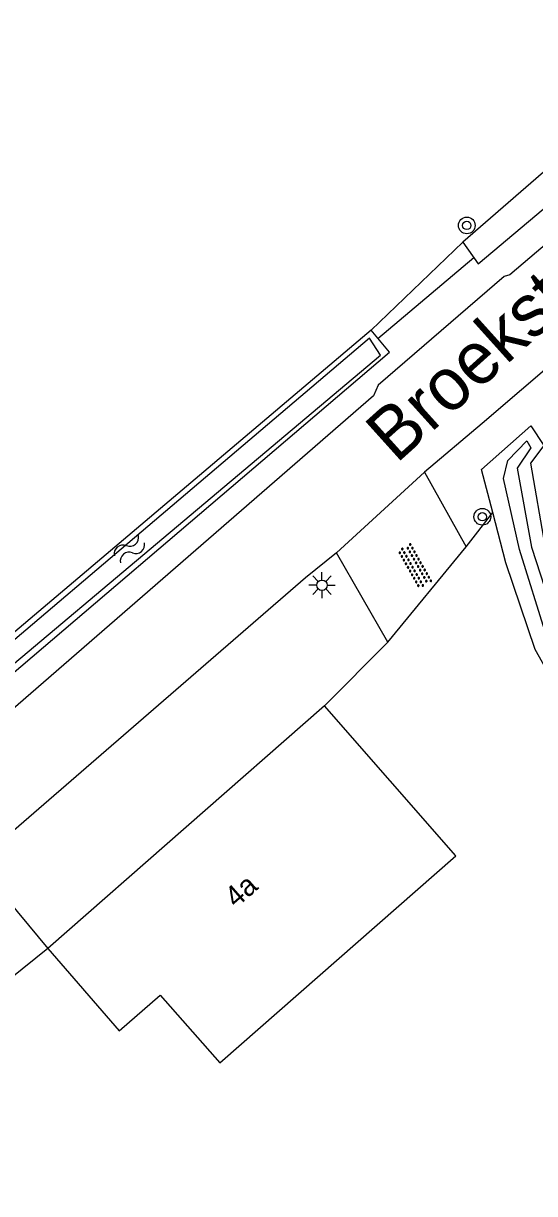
# Model space of a CAD drawing. Extents: x 135999 to 138000, y 396000 to 398501.
# Drawn here: x 136706.7 to 136731.2, y 396925.5 to 396981.4 of the extents above; entities that cross this region are included whole.
import ezdxf

# ---------------------------------------------------------------- set-up
doc = ezdxf.new("R2010")
doc.units = 0
for name, color, linetype in [('gg-anno-huisnummerreeks BGT', 7, 'Continuous'), ('gg-anno-openbare ruimte label', 7, 'Continuous'), ('gg-bbg-hoofdgebouw', 7, 'Continuous'), ('gg-knt-verharding', 7, 'Continuous'), ('gg-kntw-bovenkant insteek waterloop', 7, 'Continuous'), ('gg-kntw-waterlijn', 7, 'Continuous'), ('gg-kwrk-duiker nz buis', 7, 'Continuous'), ('gt-grn-groengrens', 7, 'Continuous'), ('gt-grn-weggrens', 7, 'Continuous'), ('gt-symb-boom', 7, 'Continuous'), ('gt-symb-lichtmast', 7, 'Continuous'), ('gt-symb-overige verharding', 7, 'Continuous'), ('gt-symb-watersymbool', 7, 'Continuous'), ('gx-grn-maaiveld', 7, 'Continuous')]:
    doc.layers.add(name, color=color, linetype=linetype)

# ---------------------------------------------------------------- blocks, each defined once
blk = doc.blocks.new('gt0-BOOM')
at = {"layer": 'gt-symb-boom'}
for radius in [0.4, 0.2]:
    blk.add_circle((0, 0), radius, dxfattribs=at)
blk = doc.blocks.new('gt0-LMAST')
at = {"layer": 'gt-symb-lichtmast'}
for p, q in [((-0.005, 0.246), (-0.005, 0.621)), ((-0.182, 0.173), (-0.447, 0.438)), ((0.172, 0.173), (0.437, 0.438)), ((-0.255, -0.004), (-0.63, -0.004)), ((-0.182, -0.181), (-0.447, -0.446)), ((-0.005, -0.254), (-0.005, -0.629)), ((0.437, -0.446), (0.172, -0.181)), ((0.245, -0.004), (0.62, -0.004))]:
    blk.add_line(p, q, dxfattribs=at)
blk.add_circle((-0.005, -0.004), 0.25, dxfattribs=at)
blk = doc.blocks.new('gt0-OVH')
at = {"layer": 'gt-symb-overige verharding'}
for points in [[(-0.972, 0.298), (-0.967, 0.308), (-0.965, 0.319), (-0.966, 0.33), (-0.971, 0.34), (-0.978, 0.348), (-0.988, 0.353), (-0.999, 0.355), (-1.01, 0.354), (-1.02, 0.349), (-1.028, 0.342), (-1.033, 0.332), (-1.035, 0.321), (-1.034, 0.31), (-1.029, 0.3), (-1.022, 0.292), (-1.012, 0.287), (-1.001, 0.285), (-0.99, 0.286), (-0.98, 0.291)], [(-0.872, 0.106), (-0.867, 0.116), (-0.865, 0.126), (-0.866, 0.137), (-0.871, 0.147), (-0.878, 0.156), (-0.888, 0.161), (-0.899, 0.163), (-0.91, 0.162), (-0.92, 0.157), (-0.928, 0.15), (-0.933, 0.14), (-0.935, 0.129), (-0.934, 0.118), (-0.929, 0.108), (-0.922, 0.1), (-0.912, 0.095), (-0.901, 0.092), (-0.89, 0.094), (-0.88, 0.098)], [(-0.772, 0.298), (-0.767, 0.308), (-0.765, 0.319), (-0.766, 0.33), (-0.771, 0.34), (-0.778, 0.348), (-0.788, 0.353), (-0.799, 0.355), (-0.81, 0.354), (-0.82, 0.349), (-0.828, 0.342), (-0.833, 0.332), (-0.835, 0.321), (-0.834, 0.31), (-0.829, 0.3), (-0.822, 0.292), (-0.812, 0.287), (-0.801, 0.285), (-0.79, 0.286), (-0.78, 0.291)], [(-0.672, 0.106), (-0.667, 0.116), (-0.665, 0.126), (-0.666, 0.137), (-0.671, 0.147), (-0.678, 0.156), (-0.688, 0.161), (-0.699, 0.163), (-0.71, 0.162), (-0.72, 0.157), (-0.728, 0.15), (-0.733, 0.14), (-0.735, 0.129), (-0.734, 0.118), (-0.729, 0.108), (-0.722, 0.1), (-0.712, 0.095), (-0.701, 0.092), (-0.69, 0.094), (-0.68, 0.098)], [(-0.572, 0.298), (-0.567, 0.308), (-0.565, 0.319), (-0.566, 0.33), (-0.571, 0.34), (-0.578, 0.348), (-0.588, 0.353), (-0.599, 0.355), (-0.61, 0.354), (-0.62, 0.349), (-0.628, 0.342), (-0.633, 0.332), (-0.635, 0.321), (-0.634, 0.31), (-0.629, 0.3), (-0.622, 0.292), (-0.612, 0.287), (-0.601, 0.285), (-0.59, 0.286), (-0.58, 0.291)], [(-0.472, 0.106), (-0.467, 0.116), (-0.465, 0.126), (-0.466, 0.137), (-0.471, 0.147), (-0.478, 0.156), (-0.488, 0.161), (-0.499, 0.163), (-0.51, 0.162), (-0.52, 0.157), (-0.528, 0.15), (-0.533, 0.14), (-0.535, 0.129), (-0.534, 0.118), (-0.529, 0.108), (-0.522, 0.1), (-0.512, 0.095), (-0.501, 0.092), (-0.49, 0.094), (-0.48, 0.098)], [(-0.372, 0.298), (-0.367, 0.308), (-0.365, 0.319), (-0.366, 0.33), (-0.371, 0.34), (-0.378, 0.348), (-0.388, 0.353), (-0.399, 0.355), (-0.41, 0.354), (-0.42, 0.349), (-0.428, 0.342), (-0.433, 0.332), (-0.435, 0.321), (-0.434, 0.31), (-0.429, 0.3), (-0.422, 0.292), (-0.412, 0.287), (-0.401, 0.285), (-0.39, 0.286), (-0.38, 0.291)], [(-0.272, 0.106), (-0.267, 0.116), (-0.265, 0.126), (-0.266, 0.137), (-0.271, 0.147), (-0.278, 0.156), (-0.288, 0.161), (-0.299, 0.163), (-0.31, 0.162), (-0.32, 0.157), (-0.328, 0.15), (-0.333, 0.14), (-0.335, 0.129), (-0.334, 0.118), (-0.329, 0.108), (-0.322, 0.1), (-0.312, 0.095), (-0.301, 0.092), (-0.29, 0.094), (-0.28, 0.098)], [(-0.172, 0.298), (-0.167, 0.308), (-0.165, 0.319), (-0.166, 0.33), (-0.171, 0.34), (-0.178, 0.348), (-0.188, 0.353), (-0.199, 0.355), (-0.21, 0.354), (-0.22, 0.349), (-0.228, 0.342), (-0.233, 0.332), (-0.235, 0.321), (-0.234, 0.31), (-0.229, 0.3), (-0.222, 0.292), (-0.212, 0.287), (-0.201, 0.285), (-0.19, 0.286), (-0.18, 0.291)], [(-0.072, 0.106), (-0.067, 0.116), (-0.065, 0.126), (-0.066, 0.137), (-0.071, 0.147), (-0.078, 0.156), (-0.088, 0.161), (-0.099, 0.163), (-0.11, 0.162), (-0.12, 0.157), (-0.128, 0.15), (-0.133, 0.14), (-0.135, 0.129), (-0.134, 0.118), (-0.129, 0.108), (-0.122, 0.1), (-0.112, 0.095), (-0.101, 0.092), (-0.09, 0.094), (-0.08, 0.098)], [(0.028, 0.298), (0.033, 0.308), (0.035, 0.319), (0.034, 0.33), (0.029, 0.34), (0.022, 0.348), (0.012, 0.353), (0.001, 0.355), (-0.01, 0.354), (-0.02, 0.349), (-0.028, 0.342), (-0.033, 0.332), (-0.035, 0.321), (-0.034, 0.31), (-0.029, 0.3), (-0.022, 0.292), (-0.012, 0.287), (-0.001, 0.285), (0.01, 0.286), (0.02, 0.291)], [(0.128, 0.106), (0.133, 0.116), (0.135, 0.126), (0.134, 0.137), (0.129, 0.147), (0.122, 0.156), (0.112, 0.161), (0.101, 0.163), (0.09, 0.162), (0.08, 0.157), (0.072, 0.15), (0.067, 0.14), (0.065, 0.129), (0.066, 0.118), (0.071, 0.108), (0.078, 0.1), (0.088, 0.095), (0.099, 0.092), (0.11, 0.094), (0.12, 0.098)], [(0.228, 0.298), (0.233, 0.308), (0.235, 0.319), (0.234, 0.33), (0.229, 0.34), (0.222, 0.348), (0.212, 0.353), (0.201, 0.355), (0.19, 0.354), (0.18, 0.349), (0.172, 0.342), (0.167, 0.332), (0.165, 0.321), (0.166, 0.31), (0.171, 0.3), (0.178, 0.292), (0.188, 0.287), (0.199, 0.285), (0.21, 0.286), (0.22, 0.291)], [(0.328, 0.106), (0.333, 0.116), (0.335, 0.126), (0.334, 0.137), (0.329, 0.147), (0.322, 0.156), (0.312, 0.161), (0.301, 0.163), (0.29, 0.162), (0.28, 0.157), (0.272, 0.15), (0.267, 0.14), (0.265, 0.129), (0.266, 0.118), (0.271, 0.108), (0.278, 0.1), (0.288, 0.095), (0.299, 0.092), (0.31, 0.094), (0.32, 0.098)], [(0.428, 0.298), (0.433, 0.308), (0.435, 0.319), (0.434, 0.33), (0.429, 0.34), (0.422, 0.348), (0.412, 0.353), (0.401, 0.355), (0.39, 0.354), (0.38, 0.349), (0.372, 0.342), (0.367, 0.332), (0.365, 0.321), (0.366, 0.31), (0.371, 0.3), (0.378, 0.292), (0.388, 0.287), (0.399, 0.285), (0.41, 0.286), (0.42, 0.291)], [(0.528, 0.106), (0.533, 0.116), (0.535, 0.126), (0.534, 0.137), (0.529, 0.147), (0.522, 0.156), (0.512, 0.161), (0.501, 0.163), (0.49, 0.162), (0.48, 0.157), (0.472, 0.15), (0.467, 0.14), (0.465, 0.129), (0.466, 0.118), (0.471, 0.108), (0.478, 0.1), (0.488, 0.095), (0.499, 0.092), (0.51, 0.094), (0.52, 0.098)], [(0.628, 0.298), (0.633, 0.308), (0.635, 0.319), (0.634, 0.33), (0.629, 0.34), (0.622, 0.348), (0.612, 0.353), (0.601, 0.355), (0.59, 0.354), (0.58, 0.349), (0.572, 0.342), (0.567, 0.332), (0.565, 0.321), (0.566, 0.31), (0.571, 0.3), (0.578, 0.292), (0.588, 0.287), (0.599, 0.285), (0.61, 0.286), (0.62, 0.291)], [(0.728, 0.106), (0.733, 0.116), (0.735, 0.126), (0.734, 0.137), (0.729, 0.147), (0.722, 0.156), (0.712, 0.161), (0.701, 0.163), (0.69, 0.162), (0.68, 0.157), (0.672, 0.15), (0.667, 0.14), (0.665, 0.129), (0.666, 0.118), (0.671, 0.108), (0.678, 0.1), (0.688, 0.095), (0.699, 0.092), (0.71, 0.094), (0.72, 0.098)], [(0.828, 0.298), (0.833, 0.308), (0.835, 0.319), (0.834, 0.33), (0.829, 0.34), (0.822, 0.348), (0.812, 0.353), (0.801, 0.355), (0.79, 0.354), (0.78, 0.349), (0.772, 0.342), (0.767, 0.332), (0.765, 0.321), (0.766, 0.31), (0.771, 0.3), (0.778, 0.292), (0.788, 0.287), (0.799, 0.285), (0.81, 0.286), (0.82, 0.291)], [(0.928, 0.106), (0.933, 0.116), (0.935, 0.126), (0.934, 0.137), (0.929, 0.147), (0.922, 0.156), (0.912, 0.161), (0.901, 0.163), (0.89, 0.162), (0.88, 0.157), (0.872, 0.15), (0.867, 0.14), (0.865, 0.129), (0.866, 0.118), (0.871, 0.108), (0.878, 0.1), (0.888, 0.095), (0.899, 0.092), (0.91, 0.094), (0.92, 0.098)], [(1.028, 0.298), (1.033, 0.308), (1.035, 0.319), (1.034, 0.33), (1.029, 0.34), (1.022, 0.348), (1.012, 0.353), (1.001, 0.355), (0.99, 0.354), (0.98, 0.349), (0.972, 0.342), (0.967, 0.332), (0.965, 0.321), (0.966, 0.31), (0.971, 0.3), (0.978, 0.292), (0.988, 0.287), (0.999, 0.285), (1.01, 0.286), (1.02, 0.291)], [(-0.972, -0.142), (-0.967, -0.132), (-0.965, -0.121), (-0.966, -0.11), (-0.971, -0.1), (-0.978, -0.092), (-0.988, -0.087), (-0.999, -0.085), (-1.01, -0.086), (-1.02, -0.091), (-1.028, -0.098), (-1.033, -0.108), (-1.035, -0.119), (-1.034, -0.13), (-1.029, -0.14), (-1.022, -0.148), (-1.012, -0.153), (-1.001, -0.155), (-0.99, -0.154), (-0.98, -0.149)], [(-0.872, -0.334), (-0.867, -0.324), (-0.865, -0.314), (-0.866, -0.303), (-0.871, -0.293), (-0.878, -0.284), (-0.888, -0.279), (-0.899, -0.277), (-0.91, -0.278), (-0.92, -0.283), (-0.928, -0.29), (-0.933, -0.3), (-0.935, -0.311), (-0.934, -0.322), (-0.929, -0.332), (-0.922, -0.34), (-0.912, -0.345), (-0.901, -0.348), (-0.89, -0.346), (-0.88, -0.342)], [(-0.772, -0.142), (-0.767, -0.132), (-0.765, -0.121), (-0.766, -0.11), (-0.771, -0.1), (-0.778, -0.092), (-0.788, -0.087), (-0.799, -0.085), (-0.81, -0.086), (-0.82, -0.091), (-0.828, -0.098), (-0.833, -0.108), (-0.835, -0.119), (-0.834, -0.13), (-0.829, -0.14), (-0.822, -0.148), (-0.812, -0.153), (-0.801, -0.155), (-0.79, -0.154), (-0.78, -0.149)], [(-0.672, -0.334), (-0.667, -0.324), (-0.665, -0.314), (-0.666, -0.303), (-0.671, -0.293), (-0.678, -0.284), (-0.688, -0.279), (-0.699, -0.277), (-0.71, -0.278), (-0.72, -0.283), (-0.728, -0.29), (-0.733, -0.3), (-0.735, -0.311), (-0.734, -0.322), (-0.729, -0.332), (-0.722, -0.34), (-0.712, -0.345), (-0.701, -0.348), (-0.69, -0.346), (-0.68, -0.342)], [(-0.572, -0.142), (-0.567, -0.132), (-0.565, -0.121), (-0.566, -0.11), (-0.571, -0.1), (-0.578, -0.092), (-0.588, -0.087), (-0.599, -0.085), (-0.61, -0.086), (-0.62, -0.091), (-0.628, -0.098), (-0.633, -0.108), (-0.635, -0.119), (-0.634, -0.13), (-0.629, -0.14), (-0.622, -0.148), (-0.612, -0.153), (-0.601, -0.155), (-0.59, -0.154), (-0.58, -0.149)], [(-0.472, -0.334), (-0.467, -0.324), (-0.465, -0.314), (-0.466, -0.303), (-0.471, -0.293), (-0.478, -0.284), (-0.488, -0.279), (-0.499, -0.277), (-0.51, -0.278), (-0.52, -0.283), (-0.528, -0.29), (-0.533, -0.3), (-0.535, -0.311), (-0.534, -0.322), (-0.529, -0.332), (-0.522, -0.34), (-0.512, -0.345), (-0.501, -0.348), (-0.49, -0.346), (-0.48, -0.342)], [(-0.372, -0.142), (-0.367, -0.132), (-0.365, -0.121), (-0.366, -0.11), (-0.371, -0.1), (-0.378, -0.092), (-0.388, -0.087), (-0.399, -0.085), (-0.41, -0.086), (-0.42, -0.091), (-0.428, -0.098), (-0.433, -0.108), (-0.435, -0.119), (-0.434, -0.13), (-0.429, -0.14), (-0.422, -0.148), (-0.412, -0.153), (-0.401, -0.155), (-0.39, -0.154), (-0.38, -0.149)], [(-0.272, -0.334), (-0.267, -0.324), (-0.265, -0.314), (-0.266, -0.303), (-0.271, -0.293), (-0.278, -0.284), (-0.288, -0.279), (-0.299, -0.277), (-0.31, -0.278), (-0.32, -0.283), (-0.328, -0.29), (-0.333, -0.3), (-0.335, -0.311), (-0.334, -0.322), (-0.329, -0.332), (-0.322, -0.34), (-0.312, -0.345), (-0.301, -0.348), (-0.29, -0.346), (-0.28, -0.342)], [(-0.172, -0.142), (-0.167, -0.132), (-0.165, -0.121), (-0.166, -0.11), (-0.171, -0.1), (-0.178, -0.092), (-0.188, -0.087), (-0.199, -0.085), (-0.21, -0.086), (-0.22, -0.091), (-0.228, -0.098), (-0.233, -0.108), (-0.235, -0.119), (-0.234, -0.13), (-0.229, -0.14), (-0.222, -0.148), (-0.212, -0.153), (-0.201, -0.155), (-0.19, -0.154), (-0.18, -0.149)], [(-0.072, -0.334), (-0.067, -0.324), (-0.065, -0.314), (-0.066, -0.303), (-0.071, -0.293), (-0.078, -0.284), (-0.088, -0.279), (-0.099, -0.277), (-0.11, -0.278), (-0.12, -0.283), (-0.128, -0.29), (-0.133, -0.3), (-0.135, -0.311), (-0.134, -0.322), (-0.129, -0.332), (-0.122, -0.34), (-0.112, -0.345), (-0.101, -0.348), (-0.09, -0.346), (-0.08, -0.342)], [(0.028, -0.142), (0.033, -0.132), (0.035, -0.121), (0.034, -0.11), (0.029, -0.1), (0.022, -0.092), (0.012, -0.087), (0.001, -0.085), (-0.01, -0.086), (-0.02, -0.091), (-0.028, -0.098), (-0.033, -0.108), (-0.035, -0.119), (-0.034, -0.13), (-0.029, -0.14), (-0.022, -0.148), (-0.012, -0.153), (-0.001, -0.155), (0.01, -0.154), (0.02, -0.149)], [(0.128, -0.334), (0.133, -0.324), (0.135, -0.314), (0.134, -0.303), (0.129, -0.293), (0.122, -0.284), (0.112, -0.279), (0.101, -0.277), (0.09, -0.278), (0.08, -0.283), (0.072, -0.29), (0.067, -0.3), (0.065, -0.311), (0.066, -0.322), (0.071, -0.332), (0.078, -0.34), (0.088, -0.345), (0.099, -0.348), (0.11, -0.346), (0.12, -0.342)], [(0.228, -0.142), (0.233, -0.132), (0.235, -0.121), (0.234, -0.11), (0.229, -0.1), (0.222, -0.092), (0.212, -0.087), (0.201, -0.085), (0.19, -0.086), (0.18, -0.091), (0.172, -0.098), (0.167, -0.108), (0.165, -0.119), (0.166, -0.13), (0.171, -0.14), (0.178, -0.148), (0.188, -0.153), (0.199, -0.155), (0.21, -0.154), (0.22, -0.149)], [(0.328, -0.334), (0.333, -0.324), (0.335, -0.314), (0.334, -0.303), (0.329, -0.293), (0.322, -0.284), (0.312, -0.279), (0.301, -0.277), (0.29, -0.278), (0.28, -0.283), (0.272, -0.29), (0.267, -0.3), (0.265, -0.311), (0.266, -0.322), (0.271, -0.332), (0.278, -0.34), (0.288, -0.345), (0.299, -0.348), (0.31, -0.346), (0.32, -0.342)], [(0.428, -0.142), (0.433, -0.132), (0.435, -0.121), (0.434, -0.11), (0.429, -0.1), (0.422, -0.092), (0.412, -0.087), (0.401, -0.085), (0.39, -0.086), (0.38, -0.091), (0.372, -0.098), (0.367, -0.108), (0.365, -0.119), (0.366, -0.13), (0.371, -0.14), (0.378, -0.148), (0.388, -0.153), (0.399, -0.155), (0.41, -0.154), (0.42, -0.149)], [(0.528, -0.334), (0.533, -0.324), (0.535, -0.314), (0.534, -0.303), (0.529, -0.293), (0.522, -0.284), (0.512, -0.279), (0.501, -0.277), (0.49, -0.278), (0.48, -0.283), (0.472, -0.29), (0.467, -0.3), (0.465, -0.311), (0.466, -0.322), (0.471, -0.332), (0.478, -0.34), (0.488, -0.345), (0.499, -0.348), (0.51, -0.346), (0.52, -0.342)], [(0.628, -0.142), (0.633, -0.132), (0.635, -0.121), (0.634, -0.11), (0.629, -0.1), (0.622, -0.092), (0.612, -0.087), (0.601, -0.085), (0.59, -0.086), (0.58, -0.091), (0.572, -0.098), (0.567, -0.108), (0.565, -0.119), (0.566, -0.13), (0.571, -0.14), (0.578, -0.148), (0.588, -0.153), (0.599, -0.155), (0.61, -0.154), (0.62, -0.149)], [(0.728, -0.334), (0.733, -0.324), (0.735, -0.314), (0.734, -0.303), (0.729, -0.293), (0.722, -0.284), (0.712, -0.279), (0.701, -0.277), (0.69, -0.278), (0.68, -0.283), (0.672, -0.29), (0.667, -0.3), (0.665, -0.311), (0.666, -0.322), (0.671, -0.332), (0.678, -0.34), (0.688, -0.345), (0.699, -0.348), (0.71, -0.346), (0.72, -0.342)], [(0.828, -0.142), (0.833, -0.132), (0.835, -0.121), (0.834, -0.11), (0.829, -0.1), (0.822, -0.092), (0.812, -0.087), (0.801, -0.085), (0.79, -0.086), (0.78, -0.091), (0.772, -0.098), (0.767, -0.108), (0.765, -0.119), (0.766, -0.13), (0.771, -0.14), (0.778, -0.148), (0.788, -0.153), (0.799, -0.155), (0.81, -0.154), (0.82, -0.149)], [(0.928, -0.334), (0.933, -0.324), (0.935, -0.314), (0.934, -0.303), (0.929, -0.293), (0.922, -0.284), (0.912, -0.279), (0.901, -0.277), (0.89, -0.278), (0.88, -0.283), (0.872, -0.29), (0.867, -0.3), (0.865, -0.311), (0.866, -0.322), (0.871, -0.332), (0.878, -0.34), (0.888, -0.345), (0.899, -0.348), (0.91, -0.346), (0.92, -0.342)], [(1.028, -0.142), (1.033, -0.132), (1.035, -0.121), (1.034, -0.11), (1.029, -0.1), (1.022, -0.092), (1.012, -0.087), (1.001, -0.085), (0.99, -0.086), (0.98, -0.091), (0.972, -0.098), (0.967, -0.108), (0.965, -0.119), (0.966, -0.13), (0.971, -0.14), (0.978, -0.148), (0.988, -0.153), (0.999, -0.155), (1.01, -0.154), (1.02, -0.149)]]:
    blk.add_lwpolyline(points, close=True, dxfattribs=at)
blk = doc.blocks.new('gt0-WA')
at = {"layer": 'gt-symb-watersymbool'}
for centre, start, end in [((-0.323, 0.022), 28.0725, 151.9275), ((0.427, 0.422), 208.0725, 331.9275), ((-0.323, -0.428), 28.0725, 151.9275), ((0.427, -0.028), 208.0725, 331.9275)]:
    blk.add_arc(centre, 0.425, start, end, dxfattribs=at)

msp = doc.modelspace()

# ---------------------------------------------------------------- linework, layer by layer
at = {"layer": 'gg-bbg-hoofdgebouw'}
msp.add_line((136721.13, 396948.822), (136707.899, 396937.235), dxfattribs=at)
msp.add_lwpolyline([(136707.899, 396937.235), (136711.309, 396933.304), (136713.273, 396935.007), (136716.123, 396931.775), (136727.406, 396941.651), (136721.13, 396948.822)], dxfattribs=at)
at = {"layer": 'gg-knt-verharding'}
for p, q in [((136741.447, 396973.236), (136728.657, 396962.309)), ((136728.657, 396962.309), (136725.903, 396959.98)), ((136721.705, 396956.132), (136725.903, 396959.98)), ((136725.903, 396959.98), (136727.902, 396956.42)), ((136724.153, 396951.857), (136721.705, 396956.132)), ((136704.488, 396941.318), (136707.899, 396937.235))]:
    msp.add_line(p, q, dxfattribs=at)
for points in [[(136779.767, 397010.949), (136769.1, 397002.152), (136738.249, 396976.433), (136729.988, 396969.402), (136729.714, 396969.329), (136723.697, 396964.136), (136723.463, 396963.636), (136696.045, 396939.827)], [(136721.705, 396956.132), (136720.217, 396954.942), (136704.488, 396941.318)]]:
    msp.add_lwpolyline(points, dxfattribs=at)
at = {"layer": 'gg-kntw-bovenkant insteek waterloop'}
for p, q in [((136723.354, 396966.761), (136701.451, 396948.246)), ((136724.227, 396965.72), (136723.354, 396966.761))]:
    msp.add_line(p, q, dxfattribs=at)
for points in [[(136727.735, 396970.966), (136728.472, 396969.936), (136743.907, 396982.928), (136760.938, 396996.978)], [(136747.017, 396987.511), (136741.942, 396983.307), (136727.735, 396970.966)], [(136689.701, 396937.205), (136695.037, 396941.029), (136700.122, 396945.183), (136724.227, 396965.72)], [(136729.165, 396958.064), (136728.635, 396960.104), (136730.992, 396962.201), (136731.608, 396961.261)], [(136731.608, 396961.261), (136730.971, 396960.416), (136731.655, 396956.469), (136732.985, 396952.118), (136751.774, 396920.214), (136762.117, 396901.358)], [(136703.987, 396868.164), (136733.725, 396886.736), (136758.754, 396902.676), (136750.749, 396916.761), (136731.186, 396951.52), (136729.793, 396955.647), (136729.165, 396958.064)]]:
    msp.add_lwpolyline(points, dxfattribs=at)
at = {"layer": 'gg-kntw-waterlijn'}
msp.add_lwpolyline([(136675.171, 396929.518), (136675.437, 396928.912), (136694.941, 396941.308), (136723.81, 396965.571), (136723.279, 396966.386), (136694.771, 396942.18), (136687.397, 396936.949), (136675.171, 396929.518)], dxfattribs=at)
at = {"layer": 'gg-kwrk-duiker nz buis'}
msp.add_line((136723.679, 396966.373), (136728.257, 396970.237), dxfattribs=at)
at = {"layer": 'gt-grn-groengrens'}
for p, q in [((136727.735, 396970.966), (136723.354, 396966.761)), ((136727.902, 396956.42), (136729.165, 396958.064)), ((136721.13, 396948.822), (136724.153, 396951.857))]:
    msp.add_line(p, q, dxfattribs=at)
at = {"layer": 'gt-grn-weggrens'}
for p, q in [((136724.153, 396951.857), (136727.902, 396956.42)), ((136707.899, 396937.235), (136706.114, 396935.781))]:
    msp.add_line(p, q, dxfattribs=at)
at = {"layer": 'gx-grn-maaiveld'}
msp.add_lwpolyline([(136750.069, 396919.55), (136740.438, 396936.462), (136735.167, 396945.862), (136731.733, 396952.143), (136730.439, 396956.292), (136729.68, 396959.687), (136729.882, 396960.54), (136730.796, 396961.485), (136730.986, 396961.148), (136730.335, 396960.171), (136731.013, 396956.4), (136732.281, 396952.537), (136733.358, 396950.351), (136741.581, 396936.15), (136747.578, 396925.793), (136754.214, 396913.903)], dxfattribs=at)

# ---------------------------------------------------------------- block references
at = {"layer": 'gt-symb-boom'}
for p in [(136727.926, 396971.77), (136728.669, 396957.854)]:
    msp.add_blockref('gt0-BOOM', p, dxfattribs=at)
at = {"layer": 'gt-symb-lichtmast'}
msp.add_blockref('gt0-LMAST', (136721.012, 396954.586), dxfattribs=at)
at = {"layer": 'gt-symb-overige verharding', "rotation": -60.58918037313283}
msp.add_blockref('gt0-OVH', (136725.439, 396955.501), dxfattribs=at)
at = {"layer": 'gt-symb-watersymbool', "rotation": 40.09168080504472}
msp.add_blockref('gt0-WA', (136711.762, 396956.271), dxfattribs=at)

# ---------------------------------------------------------------- texts
at = {"layer": 'gg-anno-huisnummerreeks BGT'}
msp.add_text('4a', height=1, rotation=41.2, dxfattribs=at).set_placement((136716.895, 396939.132))
at = {"layer": 'gg-anno-openbare ruimte label'}
msp.add_text('Broekstraat', height=2.5, rotation=42, dxfattribs=at).set_placement((136724.556, 396960.357))

doc.saveas('drawing.dxf')
